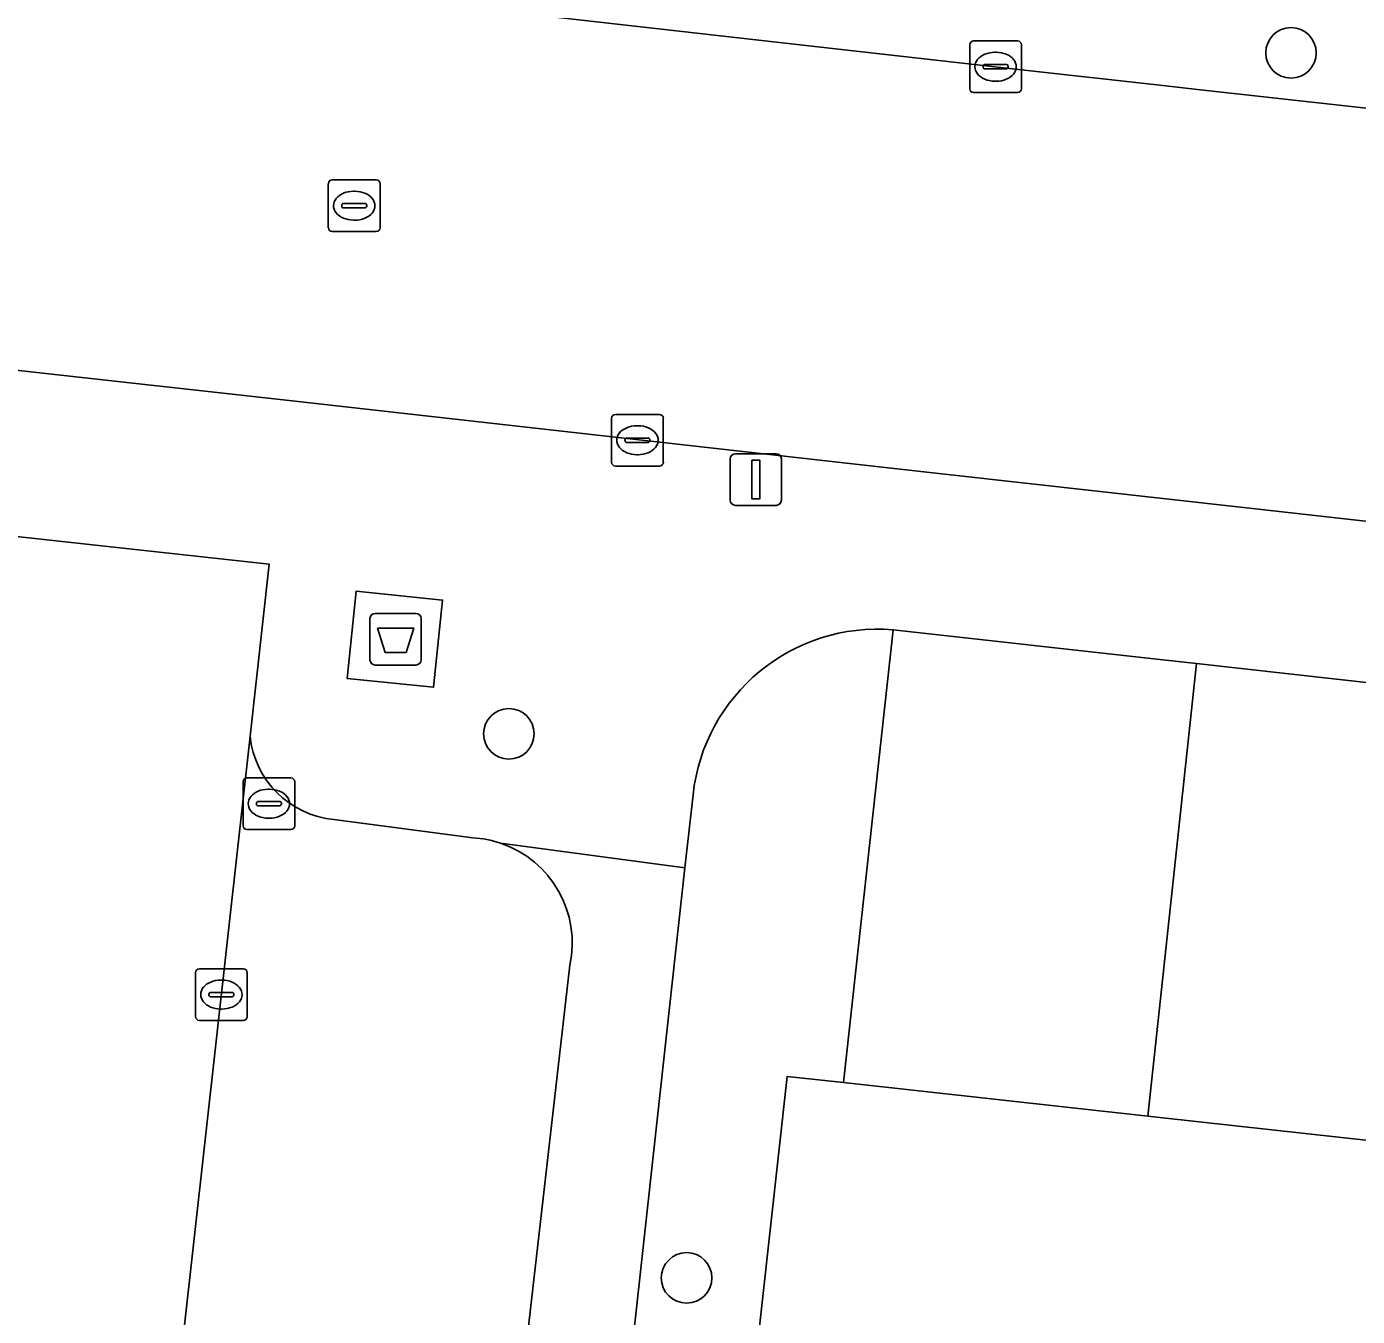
# Model space of a CAD drawing. Extents: x 161928 to 163071, y 386474 to 387428.
# Drawn here: x 162478.01 to 162503.77, y 386929.84 to 386954.8 of the extents above; entities that cross this region are included whole.
import ezdxf

# ---------------------------------------------------------------- set-up
doc = ezdxf.new("R2010")
doc.units = 0
for name, color, linetype in [('IMGEO_Afval_apart_plaats', 7, 'Continuous'), ('IMGEO_Boom', 7, 'Continuous'), ('IMGEO_Groenvoorziening', 7, 'Continuous'), ('IMGEO_Kolk', 7, 'Continuous'), ('IMGEO_Lichtmast', 7, 'Continuous'), ('IMGEO_Pand', 7, 'Continuous'), ('IMGEO_Parkeervlak_open', 7, 'Continuous'), ('IMGEO_Rijbaan_lokaal_gesloten', 7, 'Continuous'), ('IMGEO_Rijbaan_lokaal_open', 7, 'Continuous'), ('IMGEO_Rioolput', 7, 'Continuous'), ('IMGEO_Voetpad_gesloten', 7, 'Continuous'), ('IMGEO_Voetpad_open', 7, 'Continuous')]:
    doc.layers.add(name, color=color, linetype=linetype)

msp = doc.modelspace()

# ---------------------------------------------------------------- linework, layer by layer
at = {"layer": 'IMGEO_Afval_apart_plaats'}
for p, q in [((162484.658, 386942.544), (162484.658, 386943.344)), ((162484.658, 386943.344), (162484.658, 386942.544)), ((162484.758, 386943.444), (162485.548, 386943.444)), ((162485.548, 386943.444), (162484.758, 386943.444)), ((162485.648, 386943.344), (162485.648, 386942.544)), ((162485.648, 386942.544), (162485.648, 386943.344)), ((162485.548, 386942.444), (162484.758, 386942.444)), ((162484.758, 386942.444), (162485.548, 386942.444))]:
    msp.add_line(p, q, dxfattribs=at)
msp.add_lwpolyline([(162484.801, 386943.158), (162485.505, 386943.158), (162485.356, 386942.688), (162484.95, 386942.688), (162484.801, 386943.158)], dxfattribs=at)
for centre, start, end in [((162484.758, 386943.344), 90, 180), ((162484.758, 386943.344), 90, 180), ((162485.548, 386943.344), 0, 90), ((162485.548, 386943.344), 360, 90), ((162484.758, 386942.544), 180, 270), ((162484.758, 386942.544), 180, 270), ((162485.548, 386942.544), 270, 0), ((162485.548, 386942.544), 270, 0)]:
    msp.add_arc(centre, 0.1, start, end, dxfattribs=at)
at = {"layer": 'IMGEO_Boom'}
for centre in [(162502.483, 386954.295), (162487.346, 386941.113), (162490.785, 386930.581)]:
    msp.add_circle(centre, 0.489, dxfattribs=at)
at = {"layer": 'IMGEO_Groenvoorziening'}
msp.add_lwpolyline([(162490.91, 386939.934), (162490.754, 386938.519), (162489.681, 386928.761), (162492.075, 386928.533), (162492.731, 386934.481), (162493.823, 386934.361), (162494.782, 386943.128)], dxfattribs=at)
msp.add_lwpolyline([(162500.651, 386942.474), (162500, 386936.399), (162499.712, 386933.711), (162500, 386933.679), (162506.86, 386932.923), (162507.856, 386941.668)], close=True, dxfattribs=at)
msp.add_arc((162494.488, 386939.541), 3.599, 85.3099, 173.7283, dxfattribs=at)
at = {"layer": 'IMGEO_Kolk'}
for p, q in [((162496.264, 386953.6), (162496.264, 386954.452)), ((162496.339, 386954.526), (162497.191, 386954.526)), ((162496.752, 386954.306), (162496.777, 386954.306)), ((162497.265, 386954.452), (162497.265, 386953.6)), ((162496.523, 386954.02), (162496.523, 386954.032)), ((162496.566, 386954.069), (162496.964, 386954.069)), ((162497.007, 386954.032), (162497.007, 386954.02)), ((162496.961, 386953.983), (162496.563, 386953.983)), ((162497.191, 386953.526), (162496.339, 386953.526)), ((162496.775, 386953.746), (162496.75, 386953.746)), ((162489.334, 386946.37), (162489.334, 386947.222)), ((162489.409, 386947.296), (162490.261, 386947.296)), ((162489.822, 386947.076), (162489.847, 386947.076)), ((162490.335, 386947.222), (162490.335, 386946.37)), ((162489.593, 386946.79), (162489.593, 386946.802)), ((162489.636, 386946.839), (162490.034, 386946.839)), ((162490.077, 386946.802), (162490.077, 386946.79)), ((162490.031, 386946.753), (162489.633, 386946.753)), ((162490.261, 386946.296), (162489.409, 386946.296)), ((162489.845, 386946.516), (162489.82, 386946.516)), ((162481.357, 386936.565), (162482.209, 386936.565)), ((162481.282, 386935.639), (162481.282, 386936.491)), ((162481.77, 386936.345), (162481.795, 386936.345)), ((162482.283, 386936.491), (162482.283, 386935.639)), ((162481.541, 386936.059), (162481.541, 386936.071)), ((162481.979, 386936.022), (162481.581, 386936.022)), ((162481.584, 386936.108), (162481.982, 386936.108)), ((162482.025, 386936.071), (162482.025, 386936.059)), ((162481.793, 386935.785), (162481.768, 386935.785)), ((162482.209, 386935.565), (162481.357, 386935.565))]:
    msp.add_line(p, q, dxfattribs=at)
for points in [[(162496.264, 386953.6), (162496.264, 386954.452)], [(162496.339, 386954.526), (162497.191, 386954.526)], [(162497.265, 386954.452), (162497.265, 386953.6)], [(162497.191, 386953.526), (162496.339, 386953.526)], [(162489.334, 386946.37), (162489.334, 386947.222)], [(162489.409, 386947.296), (162490.261, 386947.296)], [(162490.335, 386947.222), (162490.335, 386946.37)], [(162490.261, 386946.296), (162489.409, 386946.296)], [(162481.357, 386936.565), (162482.209, 386936.565)], [(162481.282, 386935.639), (162481.282, 386936.491)], [(162482.283, 386936.491), (162482.283, 386935.639)], [(162482.209, 386935.565), (162481.357, 386935.565)]]:
    msp.add_lwpolyline(points, dxfattribs=at)
for centre, radius, start, end in [((162496.341, 386954.45), 0.0765, 91.552, 178.448), ((162496.341, 386954.45), 0.0765, 91.552, 178.448), ((162497.189, 386954.45), 0.0765, 1.552, 88.448), ((162497.189, 386954.45), 0.0765, 1.552, 88.448), ((162496.563, 386954.029), 0.0403, 85.8775, 175.7526), ((162496.56, 386954.019), 0.0366, 178.938, 274.7102), ((162496.964, 386954.026), 0.043, 264.8664, 352.4533), ((162496.968, 386954.031), 0.0386, 1.7309, 96.639), ((162496.341, 386953.602), 0.0765, 181.552, 268.448), ((162496.341, 386953.602), 0.0765, 181.552, 268.448), ((162497.189, 386953.602), 0.0765, 271.552, 358.448), ((162497.189, 386953.602), 0.0765, 271.552, 358.448), ((162489.411, 386947.22), 0.0765, 91.552, 178.448), ((162489.411, 386947.22), 0.0765, 91.552, 178.448), ((162490.259, 386947.22), 0.0765, 1.552, 88.448), ((162490.259, 386947.22), 0.0765, 1.552, 88.448), ((162489.633, 386946.799), 0.0403, 85.8775, 175.7526), ((162490.038, 386946.801), 0.0386, 1.7309, 96.639), ((162489.63, 386946.789), 0.0366, 178.938, 274.7102), ((162490.034, 386946.796), 0.043, 264.8664, 352.4533), ((162489.411, 386946.372), 0.0765, 181.552, 268.448), ((162489.411, 386946.372), 0.0765, 181.552, 268.448), ((162490.259, 386946.372), 0.0765, 271.552, 358.448), ((162490.259, 386946.372), 0.0765, 271.552, 358.448), ((162481.359, 386936.489), 0.0765, 91.552, 178.448), ((162481.359, 386936.489), 0.0765, 91.552, 178.448), ((162482.207, 386936.489), 0.0765, 1.552, 88.448), ((162482.207, 386936.489), 0.0765, 1.552, 88.448), ((162481.581, 386936.068), 0.0403, 85.8775, 175.7526), ((162481.578, 386936.058), 0.0366, 178.938, 274.7102), ((162481.982, 386936.065), 0.043, 264.8664, 352.4533), ((162481.986, 386936.07), 0.0386, 1.7309, 96.639), ((162481.359, 386935.641), 0.0765, 181.552, 268.448), ((162481.359, 386935.641), 0.0765, 181.552, 268.448), ((162482.207, 386935.641), 0.0765, 271.552, 358.448), ((162482.207, 386935.641), 0.0765, 271.552, 358.448)]:
    msp.add_arc(centre, radius, start, end, dxfattribs=at)
for centre, major_axis, ratio, start_param, end_param in [((162496.751, 386954.026), (-0.387, 0.002), 0.722429, 4.712389, 7.853982), ((162496.776, 386954.026), (-0.39, 0.002), 0.717154, 1.570796, 4.712389), ((162489.821, 386946.796), (-0.387, 0.002), 0.722429, 4.712389, 7.853982), ((162489.846, 386946.796), (-0.39, 0.002), 0.717154, 1.570796, 4.712389), ((162481.769, 386936.065), (-0.387, 0.002), 0.722429, 4.712389, 7.853982), ((162481.794, 386936.065), (-0.39, 0.002), 0.717154, 1.570796, 4.712389)]:
    msp.add_ellipse(centre, major_axis=major_axis, ratio=ratio, start_param=start_param, end_param=end_param, dxfattribs=at)
at = {"layer": 'IMGEO_Lichtmast'}
for p, q in [((162491.63, 386945.635), (162491.63, 386946.435)), ((162491.63, 386946.435), (162491.63, 386945.635)), ((162491.73, 386946.535), (162492.52, 386946.535)), ((162492.52, 386946.535), (162491.73, 386946.535)), ((162492.62, 386946.435), (162492.62, 386945.635)), ((162492.62, 386945.635), (162492.62, 386946.435)), ((162492.52, 386945.535), (162491.73, 386945.535)), ((162491.73, 386945.535), (162492.52, 386945.535))]:
    msp.add_line(p, q, dxfattribs=at)
msp.add_lwpolyline([(162492.05, 386946.41), (162492.2, 386946.41), (162492.2, 386945.66), (162492.05, 386945.66), (162492.05, 386946.41)], dxfattribs=at)
for centre, start, end in [((162491.73, 386946.435), 90, 180), ((162491.73, 386946.435), 90, 180), ((162492.52, 386946.435), 0, 90), ((162492.52, 386946.435), 360, 90), ((162491.73, 386945.635), 180, 270), ((162491.73, 386945.635), 180, 270), ((162492.52, 386945.635), 270, 0), ((162492.52, 386945.635), 270, 0)]:
    msp.add_arc(centre, 0.1, start, end, dxfattribs=at)
at = {"layer": 'IMGEO_Pand'}
msp.add_lwpolyline([(162500, 386933.679), (162499.712, 386933.711), (162493.823, 386934.361), (162492.731, 386934.481), (162492.075, 386928.533), (162494.522, 386928.264), (162494.088, 386924.318), (162492.697, 386924.472), (162492.239, 386920.308), (162491.181, 386920.426), (162490.673, 386915.827), (162500, 386914.798), (162511.886, 386913.487), (162514.013, 386932.134), (162512.818, 386932.266), (162506.86, 386932.923)], close=True, dxfattribs=at)
at = {"layer": 'IMGEO_Parkeervlak_open'}
for points in [[(162482.339, 386941.066), (162478.86, 386909.869), (162483.491, 386909.351)], [(162486.647, 386939.101), (162483.959, 386939.455)], [(162485.657, 386911.119), (162486.746, 386921.074), (162488.528, 386936.633)]]:
    msp.add_lwpolyline(points, dxfattribs=at)
for centre, radius, start, end in [((162484.125, 386941.242), 1.795, 185.6295, 264.6897), ((162486.529, 386937.041), 2.063, 71.4346, 86.7234), ((162486.531, 386937.062), 2.042, 347.8619, 71.3037)]:
    msp.add_arc(centre, radius, start, end, dxfattribs=at)
at = {"layer": 'IMGEO_Rijbaan_lokaal_gesloten'}
msp.add_lwpolyline([(162497.209, 386953.975), (162448.434, 386959.487), (162432.034, 386961.329), (162400.806, 386964.734), (162399.005, 386964.936), (162398.138, 386956.975), (162399.39, 386956.85), (162400.518, 386956.742), (162478.208, 386948.11), (162483.095, 386947.562), (162494.629, 386946.268), (162500, 386945.666), (162501.682, 386945.479), (162507.486, 386944.832), (162511.459, 386944.349), (162513.78, 386944.097), (162514.535, 386944.015), (162515.405, 386951.954), (162512.681, 386952.257), (162500.674, 386953.585), (162500, 386953.66)], close=True, dxfattribs=at)
at = {"layer": 'IMGEO_Rijbaan_lokaal_open'}
for points in [[(162482.339, 386941.066), (162482.71, 386944.395), (162477.818, 386944.932), (162474.107, 386912.473)], [(162475.899, 386910.2), (162478.86, 386909.869), (162482.339, 386941.066)]]:
    msp.add_lwpolyline(points, dxfattribs=at)
at = {"layer": 'IMGEO_Rioolput'}
for p, q in [((162483.852, 386950.91), (162483.852, 386951.762)), ((162483.927, 386951.836), (162484.779, 386951.836)), ((162484.853, 386951.762), (162484.853, 386950.91)), ((162484.34, 386951.616), (162484.365, 386951.616)), ((162484.111, 386951.33), (162484.111, 386951.342)), ((162484.549, 386951.293), (162484.151, 386951.293)), ((162484.154, 386951.379), (162484.552, 386951.379)), ((162484.595, 386951.342), (162484.595, 386951.33)), ((162484.363, 386951.056), (162484.338, 386951.056)), ((162484.779, 386950.836), (162483.927, 386950.836)), ((162482.201, 386939.334), (162482.201, 386940.186)), ((162482.276, 386940.26), (162483.128, 386940.26)), ((162483.202, 386940.186), (162483.202, 386939.334)), ((162482.689, 386940.04), (162482.714, 386940.04)), ((162482.46, 386939.754), (162482.46, 386939.766)), ((162482.898, 386939.717), (162482.5, 386939.717)), ((162482.503, 386939.803), (162482.901, 386939.803)), ((162482.944, 386939.766), (162482.944, 386939.754)), ((162482.712, 386939.48), (162482.687, 386939.48)), ((162483.128, 386939.26), (162482.276, 386939.26))]:
    msp.add_line(p, q, dxfattribs=at)
for points in [[(162483.852, 386950.91), (162483.852, 386951.762)], [(162483.927, 386951.836), (162484.779, 386951.836)], [(162484.853, 386951.762), (162484.853, 386950.91)], [(162484.779, 386950.836), (162483.927, 386950.836)], [(162482.201, 386939.334), (162482.201, 386940.186)], [(162482.276, 386940.26), (162483.128, 386940.26)], [(162483.202, 386940.186), (162483.202, 386939.334)], [(162483.128, 386939.26), (162482.276, 386939.26)]]:
    msp.add_lwpolyline(points, dxfattribs=at)
for centre, radius, start, end in [((162483.929, 386951.76), 0.0765, 91.552, 178.448), ((162483.929, 386951.76), 0.0765, 91.552, 178.448), ((162484.777, 386951.76), 0.0765, 1.552, 88.448), ((162484.777, 386951.76), 0.0765, 1.552, 88.448), ((162484.151, 386951.339), 0.0403, 85.8775, 175.7526), ((162484.148, 386951.329), 0.0366, 178.938, 274.7102), ((162484.552, 386951.336), 0.043, 264.8664, 352.4533), ((162484.556, 386951.341), 0.0386, 1.7309, 96.639), ((162483.929, 386950.912), 0.0765, 181.552, 268.448), ((162483.929, 386950.912), 0.0765, 181.552, 268.448), ((162484.777, 386950.912), 0.0765, 271.552, 358.448), ((162484.777, 386950.912), 0.0765, 271.552, 358.448), ((162482.278, 386940.184), 0.0765, 91.552, 178.448), ((162482.278, 386940.184), 0.0765, 91.552, 178.448), ((162483.126, 386940.184), 0.0765, 1.552, 88.448), ((162483.126, 386940.184), 0.0765, 1.552, 88.448), ((162482.5, 386939.763), 0.0403, 85.8775, 175.7526), ((162482.497, 386939.753), 0.0366, 178.938, 274.7102), ((162482.901, 386939.76), 0.043, 264.8664, 352.4533), ((162482.905, 386939.765), 0.0386, 1.7309, 96.639), ((162482.278, 386939.336), 0.0765, 181.552, 268.448), ((162482.278, 386939.336), 0.0765, 181.552, 268.448), ((162483.126, 386939.336), 0.0765, 271.552, 358.448), ((162483.126, 386939.336), 0.0765, 271.552, 358.448)]:
    msp.add_arc(centre, radius, start, end, dxfattribs=at)
for centre, major_axis, ratio, start_param, end_param in [((162484.339, 386951.336), (-0.387, 0.002), 0.722429, 4.712389, 7.853982), ((162484.364, 386951.336), (-0.39, 0.002), 0.717154, 1.570796, 4.712389), ((162482.688, 386939.76), (-0.387, 0.002), 0.722429, 4.712389, 7.853982), ((162482.713, 386939.76), (-0.39, 0.002), 0.717154, 1.570796, 4.712389)]:
    msp.add_ellipse(centre, major_axis=major_axis, ratio=ratio, start_param=start_param, end_param=end_param, dxfattribs=at)
at = {"layer": 'IMGEO_Voetpad_gesloten'}
msp.add_lwpolyline([(162486.063, 386943.702), (162484.39, 386943.874), (162484.216, 386942.185), (162485.889, 386942.013)], close=True, dxfattribs=at)
at = {"layer": 'IMGEO_Voetpad_open'}
for points in [[(162448.434, 386959.487), (162497.209, 386953.975), (162500, 386953.66), (162500.674, 386953.585), (162512.681, 386952.257), (162515.405, 386951.954), (162518.266, 386951.638)], [(162478.208, 386948.11), (162400.518, 386956.742), (162399.39, 386956.85), (162398.138, 386956.975), (162395.447, 386957.291)], [(162517.136, 386943.638), (162514.535, 386944.015), (162513.78, 386944.097), (162511.459, 386944.349), (162507.486, 386944.832), (162501.682, 386945.479), (162500, 386945.666), (162494.629, 386946.268), (162483.095, 386947.562), (162478.208, 386948.11)], [(162474.897, 386945.264), (162477.818, 386944.932), (162482.71, 386944.395), (162482.339, 386941.066)], [(162494.782, 386943.128), (162500, 386942.547), (162500.651, 386942.474), (162507.856, 386941.668), (162513.845, 386940.999), (162516.756, 386940.673)], [(162487.186, 386938.997), (162490.754, 386938.519), (162490.91, 386939.934)], [(162483.959, 386939.455), (162486.647, 386939.101)], [(162488.787, 386920.641), (162489.681, 386928.761), (162490.754, 386938.519), (162487.186, 386938.997)], [(162488.528, 386936.633), (162486.746, 386921.074), (162485.657, 386911.119)]]:
    msp.add_lwpolyline(points, dxfattribs=at)
for points in [[(162484.39, 386943.874), (162486.063, 386943.702), (162485.889, 386942.013), (162484.216, 386942.185)], [(162494.782, 386943.128), (162493.823, 386934.361), (162499.712, 386933.711), (162500, 386936.399), (162500.651, 386942.474), (162500, 386942.547)]]:
    msp.add_lwpolyline(points, close=True, dxfattribs=at)
for centre, radius, start, end in [((162494.488, 386939.541), 3.599, 85.3099, 173.7283), ((162484.125, 386941.242), 1.795, 185.6295, 264.6897), ((162486.529, 386937.041), 2.063, 71.4346, 86.7234), ((162486.531, 386937.062), 2.042, 347.8619, 71.3037)]:
    msp.add_arc(centre, radius, start, end, dxfattribs=at)

doc.saveas('drawing.dxf')
